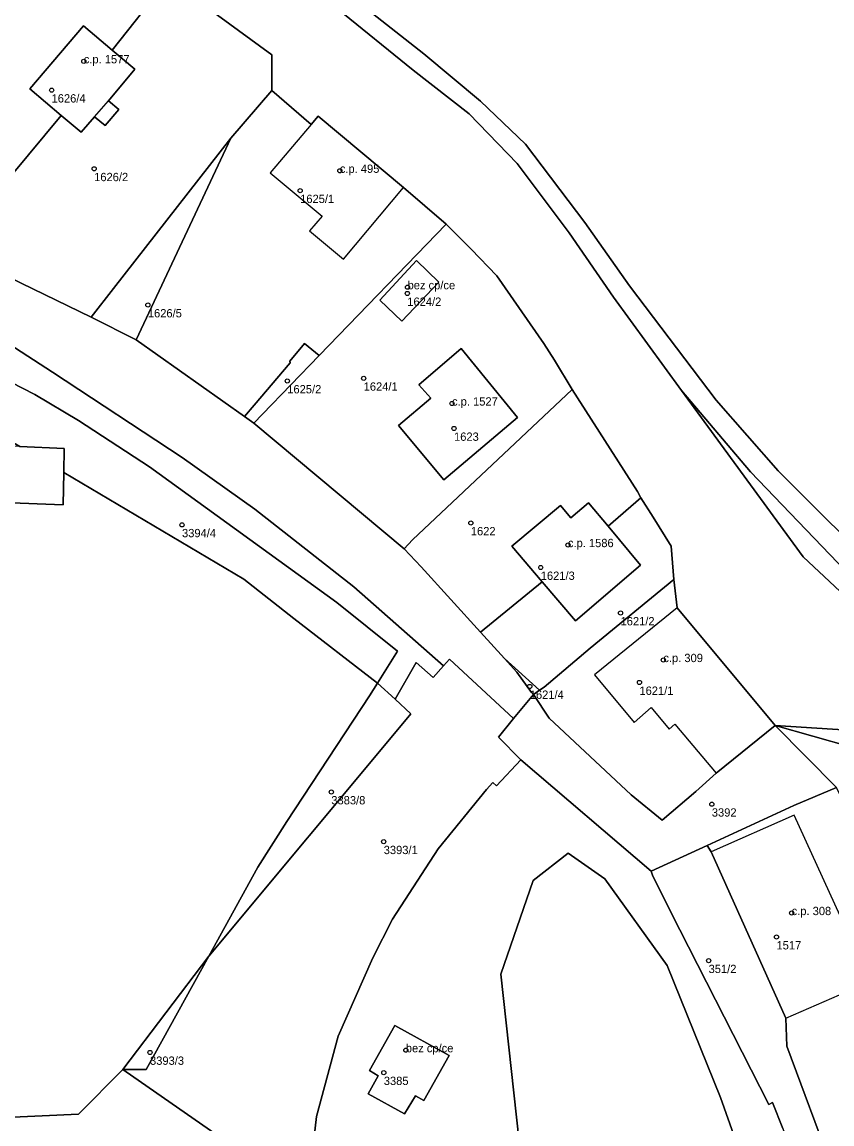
# Model space of a CAD drawing. Extents: x -878211 to -870363, y -1058464 to -1052522.
# Drawn here: x -874847.9 to -874750.5, y -1056026.5 to -1055893.9 of the extents above; entities that cross this region are included whole.
import ezdxf

# ---------------------------------------------------------------- set-up
doc = ezdxf.new("R2010")
doc.units = 0
for name, color, linetype in [('Vrstva 50', 7, 'Continuous'), ('Vrstva 51', 7, 'Continuous'), ('Vrstva 52', 7, 'Continuous')]:
    doc.layers.add(name, color=color, linetype=linetype)

msp = doc.modelspace()

# ---------------------------------------------------------------- linework, layer by layer
at = {"layer": 'Vrstva 50'}
for centre in [(-874840.46, -1055898.61994), (-874844.33, -1055902.08994), (-874839.21, -1055911.54994), (-874809.66, -1055911.78994), (-874814.43, -1055914.17994), (-874801.51, -1055925.79994), (-874801.54, -1055926.54994), (-874832.75, -1055927.93994), (-874815.98, -1055937.07994), (-874806.79, -1055936.75994), (-874796.16, -1055939.78994), (-874795.92, -1055942.78994), (-874828.64, -1055954.38994), (-874793.9, -1055954.15994), (-874782.22, -1055956.81994), (-874785.49, -1055959.51994), (-874775.89, -1055964.98994), (-874770.74, -1055970.64994), (-874773.62, -1055973.34994), (-874786.81, -1055973.82994), (-874810.68, -1055986.52994), (-874764.91, -1055987.99994), (-874804.38, -1055992.50994), (-874755.31, -1056001.08994), (-874757.13, -1056003.97994), (-874765.3, -1056006.81994), (-874832.49, -1056017.85994), (-874801.72, -1056017.58994), (-874804.37, -1056020.28994)]:
    msp.add_circle(centre, 0.25, dxfattribs=at)
at = {"layer": 'Vrstva 51'}
for points in [[(-874837.03, -1055897.28), (-874830.75, -1055889.28), (-874836.02, -1055884.7), (-874839.74, -1055881.79), (-874845.61, -1055876.7), (-874852.02, -1055884.56), (-874870.87, -1055907.7), (-874855.4, -1055919.81), (-874854.8, -1055919.09), (-874843.19, -1055905.13), (-874846.96, -1055901.95), (-874840.5, -1055894.36)], [(-874817.83, -1055902.14), (-874817.82, -1055897.84), (-874829.44, -1055889.34), (-874830.75, -1055889.28), (-874837.03, -1055897.28), (-874834.3, -1055899.57), (-874837.49, -1055903.39), (-874836.25, -1055904.43), (-874837.89, -1055906.36), (-874839.18, -1055905.29), (-874840.79, -1055907.16), (-874843.19, -1055905.13), (-874854.8, -1055919.09), (-874855.4, -1055919.81), (-874856.55, -1055921.19), (-874839.58, -1055929.39), (-874836.89, -1055925.94), (-874822.75, -1055907.85)], [(-874846.96, -1055901.95), (-874843.19, -1055905.13), (-874840.79, -1055907.16), (-874839.18, -1055905.29), (-874837.89, -1055906.36), (-874836.25, -1055904.43), (-874837.49, -1055903.39), (-874834.3, -1055899.57), (-874837.03, -1055897.28), (-874840.5, -1055894.36)], [(-874819.95, -1055939.99), (-874815.64, -1055934.88), (-874815.67, -1055934.71), (-874813.91, -1055932.58), (-874812.16, -1055934.02), (-874796.85, -1055918.21), (-874801.98, -1055913.79), (-874812.27, -1055905.22), (-874813.11, -1055906.21), (-874817.83, -1055902.14), (-874822.75, -1055907.85), (-874834.14, -1055932.13), (-874821.11, -1055941.36)], [(-874834.14, -1055932.13), (-874822.75, -1055907.85), (-874836.89, -1055925.94), (-874839.58, -1055929.39)], [(-874812.16, -1055934.02), (-874818.97, -1055941.06), (-874820.01, -1055942.14), (-874801.9, -1055957.29), (-874800.91, -1055956.2), (-874781.7, -1055938.11), (-874783.82, -1055934.59), (-874785.12, -1055932.57), (-874790.76, -1055924.41), (-874793.87, -1055921.23), (-874796.85, -1055918.21)], [(-874797.75, -1055925.19), (-874802.22, -1055929.88), (-874804.85, -1055927.34), (-874800.42, -1055922.6)], [(-874797.75, -1055925.19), (-874800.42, -1055922.6), (-874804.85, -1055927.34), (-874802.22, -1055929.88)], [(-874866.28, -1055934.38), (-874865.59, -1055934.66), (-874855.3, -1055940.75), (-874849.8, -1055940.98), (-874849.94, -1055943.91), (-874848.15, -1055944.97), (-874842.81, -1055945.19), (-874842.87, -1055948.1), (-874821.19, -1055960.91), (-874815.21, -1055965.67), (-874805.14, -1055973.45), (-874802.74, -1055969.57), (-874810.02, -1055963.72), (-874832.55, -1055947.39), (-874841.11, -1055941.85), (-874846.34, -1055938.7), (-874854.88, -1055934.32), (-874868.82, -1055928.24), (-874871.63, -1055927.64), (-874871.35, -1055929.79), (-874870.82, -1055931.81), (-874866.17, -1055931.95)], [(-874821.11, -1055941.36), (-874820.01, -1055942.14), (-874818.97, -1055941.06), (-874812.16, -1055934.02), (-874813.91, -1055932.58), (-874815.67, -1055934.71), (-874815.64, -1055934.88), (-874819.95, -1055939.99)], [(-874802.6, -1055942.43), (-874798.71, -1055939.14), (-874800.16, -1055937.56), (-874795.05, -1055933.18), (-874788.28, -1055941.49), (-874797.13, -1055948.98)], [(-874802.6, -1055942.43), (-874797.13, -1055948.98), (-874788.28, -1055941.49), (-874795.05, -1055933.18), (-874800.16, -1055937.56), (-874798.71, -1055939.14)], [(-874871.77, -1056011.48), (-874855.99, -1056025.98), (-874841.1, -1056025.29), (-874835.75, -1056019.9), (-874825.42, -1056006.28), (-874819.52, -1055995.58), (-874816.02, -1055990.06), (-874806.07, -1055974.94), (-874805.14, -1055973.45), (-874815.21, -1055965.67), (-874821.19, -1055960.91), (-874842.87, -1055948.1), (-874842.94, -1055951.98), (-874865.78, -1055951.08), (-874865.64, -1055944.29), (-874855.78, -1055944.64), (-874855.66, -1055940.73), (-874855.3, -1055940.75), (-874865.59, -1055934.66), (-874866.28, -1055934.38), (-874866.4, -1055937.24), (-874870.56, -1055937.02), (-874870.59, -1055949.41), (-874870.08, -1055956.4)], [(-874800.91, -1055956.2), (-874801.9, -1055957.29), (-874799.88, -1055959.42), (-874792.73, -1055967.31), (-874785.3, -1055961.26), (-874788.95, -1055956.97), (-874783.1, -1055952.04), (-874781.87, -1055953.53), (-874779.73, -1055951.75), (-874777.39, -1055954.56), (-874773.44, -1055951.14), (-874773.87, -1055950.39), (-874781.7, -1055938.11)], [(-874768.56, -1055938.23), (-874753.92, -1055958.22), (-874737.42, -1055973.71), (-874723.38, -1055984.67), (-874720.55, -1055985.8), (-874719.51, -1055986.05), (-874718.22, -1055984.76), (-874721.64, -1055983.61), (-874730.86, -1055976.16), (-874748.81, -1055959.95), (-874760.24, -1055948)], [(-874842.81, -1055945.19), (-874848.15, -1055944.97), (-874849.94, -1055943.91), (-874849.8, -1055940.98), (-874855.3, -1055940.75), (-874855.66, -1055940.73), (-874855.78, -1055944.64), (-874865.64, -1055944.29), (-874865.78, -1055951.08), (-874842.94, -1055951.98), (-874842.87, -1055948.1)], [(-874773.48, -1055959.23), (-874781.32, -1055965.94), (-874785.3, -1055961.26), (-874792.73, -1055967.31), (-874789.86, -1055970.47), (-874785.62, -1055974.28), (-874785.06, -1055973.91), (-874779.55, -1055969.24), (-874769.49, -1055960.95), (-874769.82, -1055956.97), (-874771.98, -1055953.45), (-874773.44, -1055951.14), (-874777.39, -1055954.56)], [(-874785.3, -1055961.26), (-874781.32, -1055965.94), (-874773.48, -1055959.23), (-874777.39, -1055954.56), (-874779.73, -1055951.75), (-874781.87, -1055953.53), (-874783.1, -1055952.04), (-874788.95, -1055956.97)], [(-874766.82, -1055986.47), (-874764.37, -1055984.28), (-874757.31, -1055978.52), (-874769.08, -1055964.36), (-874769.49, -1055960.95), (-874779.55, -1055969.24), (-874785.06, -1055973.91), (-874785.62, -1055974.28), (-874786.38, -1055974.79), (-874784.46, -1055977.65), (-874774.61, -1055986.86), (-874770.87, -1055989.91)], [(-874813.6, -1056035.31), (-874812.45, -1056025.55), (-874809.85, -1056015.91), (-874805.7, -1056006.49), (-874803.31, -1056001.83), (-874797.84, -1055993.37), (-874792.01, -1055986.22), (-874791.27, -1055985.4), (-874790.81, -1055985.78), (-874787.87, -1055982.66), (-874790.59, -1055979.93), (-874788.76, -1055977.69), (-874796.48, -1055970.54), (-874797.19, -1055971.36), (-874798.43, -1055972.75), (-874800.47, -1055970.93), (-874803.02, -1055975.36), (-874801.13, -1055977.14), (-874801.47, -1055977.55), (-874825.42, -1056006.28), (-874832.95, -1056019.93), (-874835.75, -1056019.9), (-874813.76, -1056035.23)], [(-874789.86, -1055970.47), (-874788.36, -1055972.12), (-874786.59, -1055974.57), (-874786.38, -1055974.79), (-874785.62, -1055974.28)], [(-874825.42, -1056006.28), (-874801.47, -1055977.55), (-874801.13, -1055977.14), (-874803.02, -1055975.36), (-874805.14, -1055973.45), (-874806.07, -1055974.94), (-874816.02, -1055990.06), (-874819.52, -1055995.58)], [(-874787.87, -1055982.66), (-874772.22, -1055996.04), (-874765.48, -1055992.98), (-874755.06, -1055988.17), (-874749.9, -1055985.99), (-874757.31, -1055978.52), (-874764.37, -1055984.28), (-874766.82, -1055986.47), (-874770.87, -1055989.91), (-874774.61, -1055986.86), (-874784.46, -1055977.65), (-874786.38, -1055974.79), (-874788.76, -1055977.69), (-874790.59, -1055979.93)], [(-874742.21, -1055981.41), (-874728.42, -1055991.82), (-874717.46, -1056000.09), (-874715.56, -1055998.56), (-874724.88, -1055991.44), (-874740.38, -1055979.61), (-874757.31, -1055978.52), (-874743.71, -1055982.38)], [(-874750.31, -1056032.09), (-874733.76, -1056023.92), (-874731.9, -1056023), (-874733.67, -1056018.96), (-874733.75, -1056018.77), (-874738.71, -1056008.63), (-874749.9, -1055985.99), (-874755.06, -1055988.17), (-874765.48, -1055992.98), (-874764.98, -1055993.72), (-874755.99, -1056013.73), (-874755.89, -1056017.1)], [(-874764.98, -1055993.72), (-874765.48, -1055992.98), (-874772.22, -1055996.04), (-874772.05, -1055996.54), (-874769.85, -1056001), (-874758.05, -1056024.11), (-874757.63, -1056023.88), (-874756.38, -1056027), (-874753.9, -1056033.87), (-874750.31, -1056032.09), (-874755.89, -1056017.1), (-874755.99, -1056013.73)], [(-874770.29, -1056007.39), (-874763.85, -1056023.3), (-874754.79, -1056048.86), (-874771.73, -1056061.41), (-874775.81, -1056059.99), (-874783.42, -1056045.08), (-874787.77, -1056031.52), (-874790.3, -1056008.43), (-874786.41, -1055997.18), (-874782.18, -1055993.88), (-874777.8, -1055996.97)], [(-874770.29, -1056007.39), (-874777.8, -1055996.97), (-874782.18, -1055993.88), (-874786.41, -1055997.18), (-874790.3, -1056008.43), (-874787.77, -1056031.52), (-874783.42, -1056045.08), (-874775.81, -1056059.99), (-874771.73, -1056061.41), (-874754.79, -1056048.86), (-874763.85, -1056023.3)], [(-874825.42, -1056006.28), (-874835.75, -1056019.9), (-874832.95, -1056019.93)], [(-874796.5, -1056018.21), (-874799.54, -1056023.66), (-874800.57, -1056023.1), (-874801.86, -1056025.26), (-874806.24, -1056022.86), (-874805.04, -1056020.67), (-874806.09, -1056020.03), (-874803.05, -1056014.62)], [(-874796.5, -1056018.21), (-874803.05, -1056014.62), (-874806.09, -1056020.03), (-874805.04, -1056020.67), (-874806.24, -1056022.86), (-874801.86, -1056025.26), (-874800.57, -1056023.1), (-874799.54, -1056023.66)]]:
    msp.add_lwpolyline(points, close=True, dxfattribs=at)
for points in [[(-874743.69, -1055961.07), (-874756.95, -1055947.89), (-874764.39, -1055939.38), (-874774.81, -1055925.62), (-874780.18, -1055918), (-874787.33, -1055908.59), (-874792.73, -1055903.43), (-874799.55, -1055897.71), (-874817.72, -1055883.42)], [(-874817.72, -1055883.42), (-874799.55, -1055897.71), (-874792.73, -1055903.43), (-874787.33, -1055908.59), (-874780.18, -1055918), (-874774.81, -1055925.62), (-874764.39, -1055939.38), (-874756.95, -1055947.89), (-874743.69, -1055961.07)], [(-874819.06, -1055884.87), (-874800.83, -1055899.69), (-874794.12, -1055904.95), (-874788.33, -1055910.9), (-874782.07, -1055919.26), (-874776.74, -1055927.01), (-874768.56, -1055938.23), (-874760.24, -1055948), (-874748.81, -1055959.95)], [(-874737.42, -1055973.71), (-874753.92, -1055958.22), (-874768.56, -1055938.23), (-874776.74, -1055927.01), (-874782.07, -1055919.26), (-874788.33, -1055910.9), (-874794.12, -1055904.95), (-874800.83, -1055899.69), (-874819.06, -1055884.87)], [(-874829.44, -1055889.34), (-874817.82, -1055897.84), (-874817.83, -1055902.14), (-874813.11, -1055906.21), (-874812.27, -1055905.22), (-874801.98, -1055913.79), (-874796.85, -1055918.21), (-874793.87, -1055921.23), (-874790.76, -1055924.41), (-874785.12, -1055932.57), (-874783.82, -1055934.59), (-874781.7, -1055938.11), (-874773.87, -1055950.39), (-874773.44, -1055951.14), (-874771.98, -1055953.45), (-874769.82, -1055956.97), (-874769.49, -1055960.95), (-874769.08, -1055964.36), (-874757.31, -1055978.52), (-874740.38, -1055979.61)], [(-874856.25, -1055928.25), (-874844.21, -1055936.03), (-874828.61, -1055946.28), (-874819.9, -1055952.5), (-874807.99, -1055961.86), (-874797.19, -1055971.36), (-874796.48, -1055970.54), (-874788.76, -1055977.69), (-874786.38, -1055974.79), (-874786.59, -1055974.57), (-874788.36, -1055972.12), (-874789.86, -1055970.47), (-874792.73, -1055967.31), (-874799.88, -1055959.42), (-874801.9, -1055957.29), (-874820.01, -1055942.14), (-874821.11, -1055941.36), (-874834.14, -1055932.13), (-874839.58, -1055929.39), (-874856.55, -1055921.19)], [(-874854.88, -1055934.32), (-874846.34, -1055938.7), (-874841.11, -1055941.85), (-874832.55, -1055947.39), (-874810.02, -1055963.72), (-874802.74, -1055969.57), (-874805.14, -1055973.45), (-874803.02, -1055975.36), (-874800.47, -1055970.93), (-874798.43, -1055972.75), (-874797.19, -1055971.36), (-874807.99, -1055961.86), (-874819.9, -1055952.5), (-874828.61, -1055946.28), (-874844.21, -1055936.03), (-874856.25, -1055928.25)], [(-874743.71, -1055982.38), (-874757.31, -1055978.52), (-874749.9, -1055985.99)], [(-874756.38, -1056027), (-874757.63, -1056023.88), (-874758.05, -1056024.11), (-874769.85, -1056001), (-874772.05, -1055996.54), (-874772.22, -1055996.04), (-874787.87, -1055982.66), (-874790.81, -1055985.78), (-874791.27, -1055985.4), (-874792.01, -1055986.22), (-874797.84, -1055993.37), (-874803.31, -1056001.83), (-874805.7, -1056006.49), (-874809.85, -1056015.91), (-874812.45, -1056025.55), (-874813.6, -1056035.31)], [(-874852.12, -1056038.98), (-874845.38, -1056042.49), (-874842.6, -1056045.64), (-874836.84, -1056052.93), (-874832.25, -1056063.26), (-874814.91, -1056102.32), (-874803.58, -1056123.92), (-874793.17, -1056142.82), (-874780.45, -1056125.66), (-874781.9, -1056123.3), (-874796.53, -1056097.4), (-874800.38, -1056088.2), (-874809.02, -1056064.8), (-874811.55, -1056055.29), (-874813.06, -1056045.12), (-874813.52, -1056040.27), (-874813.6, -1056035.31), (-874813.76, -1056035.23), (-874835.75, -1056019.9), (-874841.1, -1056025.29), (-874855.99, -1056025.98)]]:
    msp.add_lwpolyline(points, dxfattribs=at)
at = {"layer": 'Vrstva 52'}
for points in [[(-874846.96, -1055901.95), (-874843.19, -1055905.13), (-874840.79, -1055907.16), (-874839.18, -1055905.29), (-874837.49, -1055903.39), (-874834.3, -1055899.57), (-874837.03, -1055897.28), (-874840.5, -1055894.36)], [(-874809.22, -1055922.43), (-874801.98, -1055913.79), (-874812.27, -1055905.22), (-874813.11, -1055906.21), (-874818.03, -1055912.03), (-874811.8, -1055917.24), (-874813.29, -1055919.03)], [(-874797.75, -1055925.19), (-874800.42, -1055922.6), (-874804.85, -1055927.34), (-874802.22, -1055929.88)], [(-874788.28, -1055941.49), (-874795.05, -1055933.18), (-874800.16, -1055937.56), (-874798.71, -1055939.14), (-874802.6, -1055942.43), (-874797.13, -1055948.98)], [(-874849.94, -1055943.91), (-874849.8, -1055940.98), (-874855.3, -1055940.75), (-874855.66, -1055940.73), (-874855.78, -1055944.64), (-874865.64, -1055944.29), (-874865.78, -1055951.08), (-874842.94, -1055951.98), (-874842.87, -1055948.1), (-874842.81, -1055945.19), (-874848.15, -1055944.97), (-874849.99, -1055944.9)], [(-874783.1, -1055952.04), (-874788.95, -1055956.97), (-874785.3, -1055961.26), (-874781.32, -1055965.94), (-874773.48, -1055959.23), (-874777.39, -1055954.56), (-874779.73, -1055951.75), (-874781.87, -1055953.53)], [(-874769.08, -1055964.36), (-874779.01, -1055972.45), (-874774.27, -1055978.15), (-874772.21, -1055976.38), (-874770.03, -1055978.95), (-874769.36, -1055978.38), (-874764.37, -1055984.28), (-874757.31, -1055978.52)], [(-874764.98, -1055993.72), (-874755.99, -1056013.73), (-874745.88, -1056009.32), (-874755, -1055989.3)], [(-874801.86, -1056025.26), (-874800.57, -1056023.1), (-874799.54, -1056023.66), (-874796.5, -1056018.21), (-874803.05, -1056014.62), (-874806.09, -1056020.03), (-874805.04, -1056020.67), (-874806.24, -1056022.86)]]:
    msp.add_lwpolyline(points, close=True, dxfattribs=at)

# ---------------------------------------------------------------- texts
at = {"layer": 'Vrstva 50'}
for s, p in [('c.p. 1577', (-874840.46, -1055898.87)), ('1626/4', (-874844.33, -1055903.579)), ('1626/2', (-874839.21, -1055913.039)), ('c.p. 495', (-874809.66, -1055912.04)), ('1625/1', (-874814.43, -1055915.669)), ('bez cp/ce', (-874801.51, -1055926.05)), ('1624/2', (-874801.54, -1055928.039)), ('1626/5', (-874832.75, -1055929.429)), ('1625/2', (-874815.98, -1055938.569)), ('1624/1', (-874806.79, -1055938.249)), ('c.p. 1527', (-874796.16, -1055940.04)), ('1623', (-874795.92, -1055944.279)), ('1622', (-874793.9, -1055955.649)), ('3394/4', (-874828.64, -1055955.879)), ('c.p. 1586', (-874782.22, -1055957.07)), ('1621/3', (-874785.49, -1055961.009)), ('1621/2', (-874775.89, -1055966.479)), ('c.p. 309', (-874770.74, -1055970.899)), ('1621/4', (-874786.81, -1055975.319)), ('1621/1', (-874773.62, -1055974.839)), ('3383/8', (-874810.68, -1055988.019)), ('3392', (-874764.91, -1055989.489)), ('3393/1', (-874804.38, -1055993.999)), ('c.p. 308', (-874755.31, -1056001.34)), ('1517', (-874757.13, -1056005.469)), ('351/2', (-874765.3, -1056008.309)), ('bez cp/ce', (-874801.72, -1056017.84)), ('3393/3', (-874832.49, -1056019.349)), ('3385', (-874804.37, -1056021.779))]:
    msp.add_text(s, height=0.999996, dxfattribs=at).set_placement(p)

doc.saveas('drawing.dxf')
